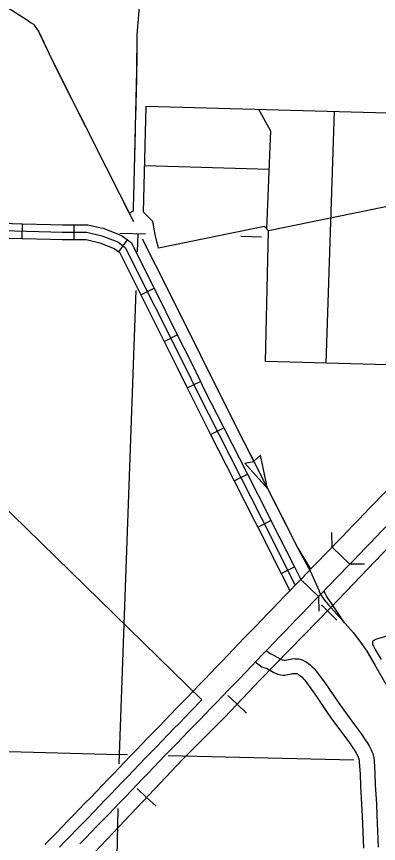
# Model space of a CAD drawing. Extents: x 1196286 to 1268366, y 2040822 to 2082115.
# Drawn here: x 1221760 to 1223139, y 2055546 to 2058695 of the extents above; entities that cross this region are included whole.
import ezdxf

# ---------------------------------------------------------------- set-up
doc = ezdxf.new("R2010")
doc.units = 0
for name, color, linetype in [('60', 7, 'Continuous'), ('61', 7, 'Continuous'), ('62', 7, 'Continuous'), ('63', 7, 'Continuous'), ('Level 72', 7, 'Continuous'), ('Level 76', 7, 'Continuous'), ('Level 8', 7, 'Continuous'), ('Level 81', 7, 'Continuous'), ('Level 84', 7, 'Continuous')]:
    doc.layers.add(name, color=color, linetype=linetype)

msp = doc.modelspace()

# ---------------------------------------------------------------- linework, layer by layer
at = {"layer": '60'}
for points in [[(1222251, 2057866.6), (1222154, 2057869.2)], [(1222222.3, 2057867.4), (1222219.8, 2057798.9)], [(1222693.4, 2057854.9), (1222615.1, 2057856.9)], [(1222214.5, 2057651.8), (1222150.7, 2055884.4)], [(1220049.8, 2055941.6), (1222150.7, 2055884.4)], [(1222150.7, 2055884.4), (1222149.9, 2055848.9)], [(1222182.6, 2055883.7), (1222150.7, 2055884.4)], [(1223045.8, 2055863.1), (1222337.8, 2055880)], [(1222146.4, 2055679.3), (1222109.4, 2053906.6)]]:
    msp.add_lwpolyline(points, dxfattribs=at)
at = {"layer": '61'}
for p, q in [((1221780.8, 2057849.9), (1221782.3, 2057906.1)), ((1221979.4, 2057845.6), (1221979.6, 2057901.9)), ((1222149.8, 2057799), (1222183.3, 2057844.2)), ((1222233.6, 2057634.9), (1222283.9, 2057660.1)), ((1222322.4, 2057457.9), (1222372.7, 2057483.1)), ((1222410.3, 2057280.8), (1222460.8, 2057305.5)), ((1222499.7, 2057103.7), (1222549.8, 2057129.2)), ((1222589.4, 2056927.2), (1222639.6, 2056952.7)), ((1222679.1, 2056750.7), (1222729.3, 2056776.1)), ((1222768.5, 2056574), (1222818.7, 2056599.4))]:
    msp.add_line(p, q, dxfattribs=at)
for points in [[(1216133.5, 2058026.1), (1216623, 2058011.2), (1217114.8, 2057998.7), (1217317.9, 2057994.6), (1217780.2, 2057984.7), (1218112.3, 2057975.6), (1218218, 2057972), (1218627.5, 2057962.3), (1219097.7, 2057951.4), (1219429.9, 2057941.6), (1220501.8, 2057911.7), (1220871.3, 2057903.6), (1221890.4, 2057874.9), (1221934.1, 2057873.9), (1222028.3, 2057873.6), (1222085.4, 2057860.5), (1222146.4, 2057836.5), (1222174.4, 2057815.8)], [(1221584.4, 2057911.7), (1221782.3, 2057906.1)], [(1221782.3, 2057906.1), (1221891.1, 2057903), (1221934.5, 2057902), (1221979.6, 2057901.9)], [(1221979.6, 2057901.9), (1222031.5, 2057901.7), (1222093.8, 2057887.4), (1222160.1, 2057861.3), (1222183.3, 2057844.2)], [(1221582.8, 2057855.4), (1221780.8, 2057849.9)], [(1221780.8, 2057849.9), (1221889.7, 2057846.8), (1221933.7, 2057845.8), (1221979.4, 2057845.6)], [(1221979.4, 2057845.6), (1222025, 2057845.5), (1222077.1, 2057833.5), (1222132.6, 2057811.7), (1222149.8, 2057799)], [(1222183.3, 2057844.2), (1222196.5, 2057834.4), (1222283.9, 2057660.1)], [(1222174.4, 2057815.8), (1222398.5, 2057369), (1222450.4, 2057262.6), (1222692.1, 2056787.2), (1222822.3, 2056530)], [(1222149.8, 2057799), (1222152.2, 2057797.2), (1222233.6, 2057634.9)], [(1222283.9, 2057660.1), (1222372.7, 2057483.1)], [(1222233.6, 2057634.9), (1222322.4, 2057457.9)], [(1222322.4, 2057457.9), (1222373.3, 2057356.5), (1222410.3, 2057280.8)], [(1222372.7, 2057483.1), (1222423.7, 2057381.4), (1222460.8, 2057305.5)], [(1222460.8, 2057305.5), (1222475.6, 2057275.2), (1222549.8, 2057129.2)], [(1222410.3, 2057280.8), (1222425.3, 2057250.1), (1222499.7, 2057103.7)], [(1222549.8, 2057129.2), (1222639.6, 2056952.7)], [(1222499.7, 2057103.7), (1222589.4, 2056927.2)], [(1222639.6, 2056952.7), (1222717.2, 2056799.9), (1222729.3, 2056776.1)], [(1222589.4, 2056927.2), (1222667.1, 2056774.4), (1222679.1, 2056750.7)], [(1222729.3, 2056776.1), (1222818.7, 2056599.4)], [(1222679.1, 2056750.7), (1222768.5, 2056574)], [(1222768.5, 2056574), (1222801.6, 2056508.6)], [(1222818.7, 2056599.4), (1222843, 2056551.5)]]:
    msp.add_lwpolyline(points, dxfattribs=at)
at = {"layer": '62'}
for points in [[(1222720.4, 2057879.5), (1222705.1, 2057895.1), (1222300.8, 2057813.5), (1222288.6, 2057864.4), (1222278.8, 2057915.1), (1222244.3, 2057950.2), (1222253.8, 2058354.1)], [(1222253.8, 2058354.1), (1223679.6, 2058314.3), (1223694.7, 2058298.1), (1223694.9, 2058089.6), (1223694.2, 2057430.3), (1223692.6, 2057391.9), (1223681.3, 2057364.7), (1223671.9, 2057354.8), (1223639.9, 2057355.7), (1222708.7, 2057381.5), (1222720.4, 2057879.5)], [(1222681.8, 2058342.2), (1222727.2, 2058260.2), (1222713.2, 2057886.8)], [(1222970, 2058334.1), (1222938.4, 2057375.1)], [(1222248.5, 2058127.4), (1222722.8, 2058114.4)], [(1223694.9, 2058078.7), (1222720.4, 2057879.5)], [(1223188.2, 2056340.2), (1223127.6, 2056322.2), (1223125.9, 2056321.7), (1223123.7, 2056320.6), (1223121.5, 2056319.2), (1223119.7, 2056317.7), (1223118, 2056315.8), (1223116.7, 2056313.7), (1223116.1, 2056311.2), (1223116, 2056309.2), (1223116.2, 2056306.7), (1223116.9, 2056304.2), (1223118, 2056301.2), (1223119.9, 2056297.5), (1223127, 2056284.9), (1223150, 2056246.7)]]:
    msp.add_lwpolyline(points, dxfattribs=at)
at = {"layer": '63'}
for p, q in [((1222689.8, 2057024.2), (1222664.3, 2057001.3)), ((1222716.4, 2056898.3), (1222689.8, 2057024.2)), ((1222630.4, 2056994), (1222663.9, 2057001.1)), ((1222716.4, 2056898.3), (1222630.4, 2056994))]:
    msp.add_line(p, q, dxfattribs=at)
for points in [[(1221306.2, 2058996.8), (1221797.5, 2058683.7), (1221815.9, 2058671.7), (1221824.2, 2058665.4), (1221829.9, 2058658.3), (1221835.5, 2058649.4), (1221844.5, 2058637), (1221894, 2058531), (1222099.7, 2058122.8), (1222205.3, 2057914.4)], [(1222227.4, 2058732.8), (1222218.8, 2058625.5), (1222217.7, 2058487.8), (1222207.3, 2058060), (1222204.7, 2057963.6), (1222204.2, 2057956.9), (1222202.1, 2057953.1), (1222199.3, 2057950.7), (1222190, 2057944.6)], [(1221798.2, 2058683.2), (1221815.9, 2058671.7), (1221824.2, 2058665.4), (1221829.9, 2058658.3), (1221835.5, 2058649.4), (1221844.5, 2058637), (1221847.8, 2058629.9)], [(1222221.4, 2058657.6), (1222218.8, 2058625.5), (1222218.5, 2058583.4)], [(1221847.8, 2058629.9), (1221879.2, 2058562.7)], [(1222218.5, 2058583.4), (1222217.9, 2058509.2)], [(1221900.5, 2058518), (1221967.4, 2058385.4)], [(1222217, 2058459.7), (1222213.4, 2058311.3)], [(1221989.6, 2058341.2), (1222056.5, 2058208.6)], [(1222212.2, 2058261.8), (1222208.6, 2058113.3)], [(1222078.7, 2058164.4), (1222099.7, 2058122.8), (1222145.8, 2058031.9)], [(1222207.4, 2058063.8), (1222207.3, 2058060), (1222204.7, 2057963.6), (1222204.2, 2057956.9), (1222202.1, 2057953.1), (1222199.3, 2057950.7), (1222190, 2057944.6)], [(1222168.1, 2057987.7), (1222205.3, 2057914.4)], [(1222238.3, 2057849.1), (1222340.3, 2057647.8), (1222582.2, 2057162.5), (1222832.4, 2056669.9), (1222880.1, 2056582), (1222911.4, 2056510.2), (1222916.1, 2056499.7), (1222922.5, 2056489.1), (1222932.1, 2056474.1), (1222949.3, 2056454.5), (1223043.5, 2056348.3), (1223076.7, 2056303), (1223095.4, 2056278.2), (1223195.3, 2056104.7), (1223486, 2055636.2), (1223776.3, 2055159.1)], [(1222238.3, 2057849.1), (1222271.9, 2057782.9)], [(1222294.3, 2057738.7), (1222340.3, 2057647.8), (1222361.1, 2057606.1)], [(1222383.2, 2057561.8), (1222449.4, 2057428.9)], [(1222471.5, 2057384.6), (1222537.7, 2057251.7)], [(1222559.8, 2057207.4), (1222582.2, 2057162.5), (1222626.7, 2057074.8)], [(1222649.1, 2057030.7), (1222716.4, 2056898.3)], [(1222738.8, 2056854.1), (1222772.4, 2056787.9)], [(1222772.4, 2056787.9), (1222806, 2056721.7)], [(1222828, 2056677.5), (1222832.2, 2056670), (1222880.1, 2056589.9)], [(1222931.4, 2056508), (1222942.7, 2056483.9), (1222957.2, 2056462.2), (1223008.4, 2056386.1)], [(1223043, 2056348.8), (1223043.5, 2056348.3), (1223076.7, 2056303), (1223095.4, 2056278.2), (1223125.6, 2056225.7)]]:
    msp.add_lwpolyline(points, dxfattribs=at)
at = {"layer": 'Level 72'}
for points in [[(1222711.7, 2056280.4), (1222728.5, 2056268.2), (1222733, 2056266.4), (1222741.2, 2056262.2), (1222750.2, 2056257.2), (1222757.7, 2056252.4), (1222762.6, 2056249.3), (1222765.4, 2056247.8), (1222768.8, 2056246.2), (1222772.1, 2056245), (1222778, 2056243.5), (1222779.5, 2056243.3), (1222780, 2056243.4), (1222783.4, 2056243.9), (1222789.3, 2056245.3), (1222796.8, 2056246.8), (1222802.2, 2056248), (1222809.6, 2056249.2), (1222815.9, 2056249.7), (1222821.2, 2056249.6), (1222830, 2056249.4), (1222835.5, 2056248.6), (1222840.6, 2056247.5), (1222844.5, 2056246.4), (1222849, 2056244.8), (1222855.6, 2056242), (1222861.7, 2056238.7), (1222867.3, 2056235.2), (1222873.6, 2056230.5), (1222879.6, 2056225.7), (1222885.9, 2056220.2), (1222893.9, 2056212.5), (1222902.4, 2056202.4), (1222933.8, 2056160.2), (1222952.6, 2056132.8), (1222985.3, 2056084.4), (1223006.7, 2056053.1), (1223048.5, 2055997.3), (1223075.2, 2055961.6), (1223091.7, 2055936.8), (1223095.9, 2055930.4), (1223099.4, 2055924.4), (1223103.6, 2055917.2), (1223111.2, 2055902.2), (1223117.8, 2055886.7), (1223119.2, 2055881.7), (1223121.5, 2055872.8), (1223122.5, 2055861.1), (1223125.2, 2055811.7), (1223126.7, 2055767.6), (1223131.4, 2055697.8), (1223133.1, 2055653.8), (1223138.7, 2055531.6)], [(1222669.9, 2056237), (1222689.6, 2056222.1), (1222695.3, 2056218.5), (1222701.2, 2056216.4), (1222706.1, 2056215.2), (1222714.6, 2056212.6), (1222721.3, 2056208.9), (1222727.6, 2056204.9), (1222734.1, 2056200.8), (1222740.4, 2056197.4), (1222747.5, 2056194.1), (1222755.5, 2056191.2), (1222766.9, 2056188.3), (1222775.4, 2056187.1), (1222781.9, 2056187), (1222787.3, 2056187.5), (1222794.2, 2056188.7), (1222801.1, 2056190.3), (1222808.6, 2056191.8), (1222812.8, 2056192.8), (1222816.2, 2056193.3), (1222817.7, 2056193.4), (1222820.1, 2056193.4), (1222825.1, 2056193.2), (1222825.9, 2056193.1), (1222827.4, 2056192.8), (1222827.5, 2056192.8), (1222828.3, 2056192.5), (1222831, 2056191.3), (1222833.7, 2056189.9), (1222835.7, 2056188.6), (1222839.1, 2056186.1), (1222843.5, 2056182.5), (1222848, 2056178.6), (1222852.7, 2056174.1), (1222858.2, 2056167.5), (1222888, 2056127.5), (1222906.1, 2056101.2), (1222938.8, 2056052.8), (1222960.9, 2056020.4), (1223003.5, 2055963.5), (1223029.2, 2055929.2), (1223044.7, 2055905.9), (1223048.1, 2055900.7), (1223050.9, 2055895.9), (1223054.2, 2055890.3), (1223060.2, 2055878.5), (1223064.6, 2055867.9), (1223064.9, 2055866.9), (1223065.8, 2055863.4), (1223066.3, 2055857.2), (1223069, 2055809.2), (1223070.5, 2055764.8), (1223075.2, 2055694.8), (1223076.9, 2055651.4), (1223082.6, 2055528.3)]]:
    msp.add_lwpolyline(points, dxfattribs=at)
at = {"layer": 'Level 76'}
for points in [[(1222962.5, 2056674.2), (1222961.7, 2056730.5)], [(1223086, 2056609.8), (1223029.8, 2056608.9)], [(1222843, 2056551.5), (1222843, 2056551.5)], [(1222910.4, 2056486.4), (1222911.5, 2056430.1)]]:
    msp.add_lwpolyline(points, dxfattribs=at)
at = {"layer": 'Level 8'}
msp.add_line((1213846, 2064502), (1222466.5, 2056092.9), dxfattribs=at)
msp.add_lwpolyline([(1222466.5, 2056092.9), (1222424.4, 2056049.5), (1222402.5, 2056026.9), (1222380.7, 2056004.4), (1222358.7, 2055981.8), (1222336.8, 2055959.3), (1222315, 2055936.8), (1222293.1, 2055914.3), (1222271.2, 2055891.7), (1222249.5, 2055869.2), (1222227.7, 2055846.7), (1222206.2, 2055824.1), (1222184.6, 2055801.5), (1222162.9, 2055779), (1222141.3, 2055756.4), (1222119.6, 2055733.9), (1222097.9, 2055711.4), (1222076.1, 2055688.9), (1222054.4, 2055666.4), (1222032.6, 2055644), (1222010.8, 2055621.5), (1221989, 2055599), (1221967.2, 2055576.6), (1221945.6, 2055554.2), (1221923.8, 2055531.8)], dxfattribs=at)
at = {"layer": 'Level 81'}
for p, q in [((1222945.3, 2056431.4), (1222921.7, 2056454.4)), ((1222945.3, 2056431.4), (1222980.6, 2056396.7)), ((1222600.9, 2056075.8), (1222564.9, 2056109.8)), ((1222600.9, 2056075.8), (1222636.9, 2056041.8)), ((1222255.5, 2055721.2), (1222219.6, 2055755.2)), ((1222255.5, 2055721.2), (1222291.5, 2055687.3))]:
    msp.add_line(p, q, dxfattribs=at)
for points in [[(1225505.6, 2057201.4), (1224925.9, 2057130), (1224850, 2057119.1), (1223833, 2056982.5), (1223696, 2056966.9), (1223640.9, 2056953.8), (1223590, 2056940.6), (1223544.1, 2056927.1), (1223485.6, 2056904.9), (1223434.1, 2056879.4), (1223384.5, 2056850.6), (1223347.5, 2056825.5), (1223298.6, 2056788.5), (1223253.7, 2056749.2), (1223209.8, 2056707.9), (1223184, 2056681.2), (1222958.3, 2056444.6), (1222746.4, 2056228.4), (1222687.7, 2056167.5), (1222553, 2056025.1), (1222392.9, 2055865.3), (1222263.7, 2055729.9), (1221921.5, 2055367.5), (1221297.2, 2054718.3)], [(1223833, 2056982.5), (1223696, 2056966.9), (1223640.9, 2056953.8), (1223590, 2056940.6), (1223544.1, 2056927.1), (1223485.6, 2056904.9), (1223434.1, 2056879.4), (1223384.5, 2056850.6), (1223347.5, 2056825.5), (1223298.6, 2056788.5), (1223253.7, 2056749.2), (1223209.8, 2056707.9), (1223184, 2056681.2), (1222958.3, 2056444.6), (1222746.4, 2056228.4), (1222687.7, 2056167.5), (1222553, 2056025.1), (1222392.9, 2055865.3), (1222263.7, 2055729.9), (1221921.5, 2055367.5), (1221297.2, 2054718.3), (1221098, 2054516.8), (1220476.4, 2053874.3), (1220162.2, 2053549.3)]]:
    msp.add_lwpolyline(points, dxfattribs=at)
at = {"layer": 'Level 84'}
for points in [[(1222962.5, 2056674.2), (1222978, 2056690.2), (1222999.7, 2056712.7), (1223021.2, 2056735.3), (1223042.8, 2056757.6), (1223064, 2056779.5), (1223084.7, 2056801), (1223105.2, 2056822.4), (1223125.7, 2056843.5), (1223146.1, 2056864.5), (1223166.8, 2056885.8), (1223187.8, 2056907.2), (1223209.1, 2056928.6), (1223230.7, 2056949.9), (1223252.7, 2056971), (1223275, 2056991.8), (1223279.9, 2056996.2), (1223452.9, 2057117.3), (1223583.9, 2057194.3), (1223650.9, 2057225.5)], [(1223650.9, 2057225.5), (1223692.9, 2057141.7), (1223539, 2057062.6), (1223342.7, 2056926.6), (1223338.4, 2056922.7), (1223317.1, 2056902.9), (1223296.1, 2056882.7), (1223275.2, 2056862.1), (1223254.4, 2056841.2), (1223233.8, 2056820.3), (1223213.3, 2056799.1), (1223192.9, 2056778.2), (1223172.7, 2056757.3), (1223152.3, 2056736), (1223131.4, 2056714.3), (1223110.2, 2056692.5), (1223088.9, 2056670.3), (1223067.3, 2056647.8), (1223045.4, 2056625), (1223029.8, 2056609), (1222962.5, 2056674.2)], [(1222843, 2056551.5), (1222868.2, 2056577.5), (1222890.2, 2056600.2), (1222912.2, 2056622.7), (1222934.2, 2056645.2), (1222962.5, 2056674.2)], [(1222910.4, 2056486.4), (1222957.3, 2056534.8), (1222979.2, 2056557.2), (1223029.8, 2056609)], [(1221868.3, 2055541.7), (1221890.1, 2055564.4), (1221911.9, 2055586.8), (1221933.5, 2055609.3), (1221955.4, 2055631.7), (1221977.1, 2055654), (1221998.9, 2055676.6), (1222020.7, 2055699.1), (1222042.5, 2055721.5), (1222064.2, 2055743.9), (1222085.8, 2055766.4), (1222107.5, 2055788.9), (1222129.1, 2055811.4), (1222150.7, 2055833.9), (1222172.3, 2055856.4), (1222193.9, 2055879.1), (1222215.7, 2055901.7), (1222237.5, 2055924.3), (1222259.4, 2055946.9), (1222281.3, 2055969.4), (1222303.2, 2055991.9), (1222325.1, 2056014.5), (1222347.1, 2056037), (1222368.9, 2056059.5), (1222390.8, 2056082.1), (1222412.5, 2056104.5), (1222434.2, 2056127), (1222455.9, 2056149.5), (1222477.6, 2056172.1), (1222499.4, 2056194.6), (1222521.2, 2056217.1), (1222542.8, 2056239.4), (1222564.2, 2056261.8), (1222585.7, 2056284.6), (1222607.4, 2056307.4), (1222629.2, 2056330), (1222651, 2056352.5), (1222672.6, 2056374.9), (1222694.2, 2056397.3), (1222715.9, 2056419.8), (1222737.6, 2056442.2), (1222759.2, 2056464.6), (1222781, 2056487.1), (1222802.7, 2056509.6), (1222824.4, 2056532.3), (1222843, 2056551.5), (1222910.4, 2056486.3)], [(1222910.4, 2056486.3), (1222891.9, 2056467.2), (1222870.2, 2056444.6), (1222848.5, 2056422.1), (1222826.7, 2056399.5), (1222805, 2056377), (1222783.3, 2056354.6), (1222761.7, 2056332.3), (1222740.1, 2056309.8), (1222718.4, 2056287.3), (1222696.7, 2056264.9), (1222675.1, 2056242.5), (1222653.7, 2056220), (1222632.2, 2056197.3), (1222610.4, 2056174.4), (1222588.5, 2056151.8), (1222566.8, 2056129.4), (1222545.1, 2056107), (1222523.4, 2056084.5), (1222501.7, 2056061.9), (1222479.9, 2056039.4), (1222458, 2056016.8), (1222436.2, 2055994.3), (1222414.3, 2055971.7), (1222392.3, 2055949.1), (1222370.5, 2055926.6), (1222348.6, 2055904.1), (1222326.7, 2055881.6), (1222304.9, 2055859.1), (1222283.2, 2055836.6), (1222261.5, 2055814.2), (1222240.1, 2055791.7), (1222218.4, 2055769), (1222196.7, 2055746.5), (1222175.1, 2055723.9), (1222153.4, 2055701.4), (1222131.6, 2055678.8), (1222109.8, 2055656.3), (1222088, 2055633.8), (1222066.2, 2055611.4), (1222044.5, 2055588.8), (1222022.6, 2055566.3), (1222000.8, 2055544)]]:
    msp.add_lwpolyline(points, dxfattribs=at)

doc.saveas('drawing.dxf')
